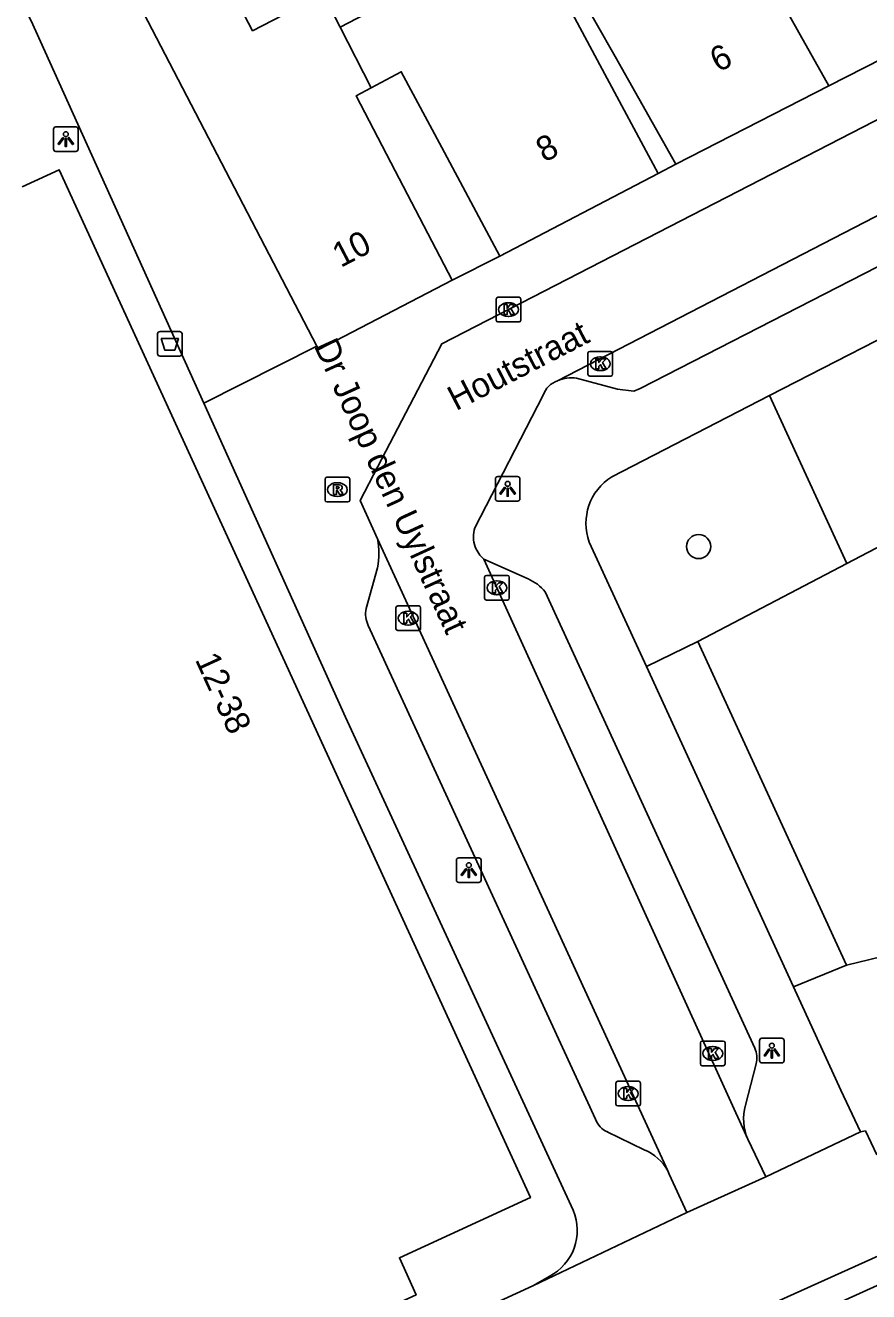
# Model space of a CAD drawing. Extents: x 160379 to 161131, y 383940 to 384849.
# Drawn here: x 161053.4 to 161087.6, y 384033.4 to 384084.7 of the extents above; entities that cross this region are included whole.
import ezdxf

# ---------------------------------------------------------------- set-up
doc = ezdxf.new("R2010")
doc.units = 0
for name, color, linetype in [('IMGEO_Afvalbak', 7, 'Continuous'), ('IMGEO_Boom', 7, 'Continuous'), ('IMGEO_Groenvoorziening', 7, 'Continuous'), ('IMGEO_Kolk', 7, 'Continuous'), ('IMGEO_Lichtpunt', 7, 'Continuous'), ('IMGEO_Openbare_ruimte_label', 7, 'Continuous'), ('IMGEO_Pand', 7, 'Continuous'), ('IMGEO_Pand_nummerreeks', 7, 'Continuous'), ('IMGEO_Rijbaan_lokaal_open', 7, 'Continuous'), ('IMGEO_Rioolput', 7, 'Continuous'), ('IMGEO_Voetpad_open', 7, 'Continuous')]:
    doc.layers.add(name, color=color, linetype=linetype)

msp = doc.modelspace()

# ---------------------------------------------------------------- linework, layer by layer
at = {"layer": 'IMGEO_Afvalbak'}
for p, q in [((161058.751, 384071.379), (161058.751, 384072.179)), ((161058.751, 384072.179), (161058.751, 384071.379)), ((161058.851, 384072.279), (161059.641, 384072.279)), ((161059.641, 384072.279), (161058.851, 384072.279)), ((161059.741, 384072.179), (161059.741, 384071.379)), ((161059.741, 384071.379), (161059.741, 384072.179)), ((161059.641, 384071.279), (161058.851, 384071.279)), ((161058.851, 384071.279), (161059.641, 384071.279))]:
    msp.add_line(p, q, dxfattribs=at)
msp.add_lwpolyline([(161058.894, 384071.993), (161059.598, 384071.993), (161059.449, 384071.523), (161059.043, 384071.523), (161058.894, 384071.993)], dxfattribs=at)
for centre, start, end in [((161058.851, 384072.179), 90, 180), ((161058.851, 384072.179), 90, 180), ((161059.641, 384072.179), 0, 90), ((161059.641, 384072.179), 360, 90), ((161058.851, 384071.379), 180, 270), ((161058.851, 384071.379), 180, 270), ((161059.641, 384071.379), 270, 0), ((161059.641, 384071.379), 270, 0)]:
    msp.add_arc(centre, 0.1, start, end, dxfattribs=at)
at = {"layer": 'IMGEO_Boom'}
msp.add_circle((161080.669, 384063.565), 0.489, dxfattribs=at)
at = {"layer": 'IMGEO_Groenvoorziening'}
for points in [[(161086.676, 384062.875), (161083.535, 384069.679)], [(161088.407, 384063.779), (161091.196, 384058.406), (161089.991, 384047.409), (161086.653, 384046.606)], [(161088.407, 384063.779), (161086.676, 384062.875)], [(161080.631, 384059.718), (161086.676, 384062.875)], [(161080.631, 384059.718), (161078.552, 384058.702)], [(161086.653, 384046.606), (161080.631, 384059.718)], [(161086.653, 384046.606), (161084.505, 384045.725)]]:
    msp.add_lwpolyline(points, dxfattribs=at)
at = {"layer": 'IMGEO_Kolk'}
for p, q in [((161072.466, 384072.74), (161072.466, 384073.592)), ((161072.541, 384073.666), (161073.393, 384073.666)), ((161072.954, 384073.446), (161072.979, 384073.446)), ((161073.467, 384073.592), (161073.467, 384072.74)), ((161073.393, 384072.666), (161072.541, 384072.666)), ((161072.977, 384072.886), (161072.952, 384072.886)), ((161076.183, 384070.546), (161076.183, 384071.398)), ((161076.258, 384071.472), (161077.11, 384071.472)), ((161076.671, 384071.252), (161076.696, 384071.252)), ((161077.184, 384071.398), (161077.184, 384070.546)), ((161076.694, 384070.692), (161076.669, 384070.692)), ((161077.11, 384070.472), (161076.258, 384070.472)), ((161072.073, 384062.395), (161072.925, 384062.395)), ((161071.998, 384061.469), (161071.998, 384062.321)), ((161072.486, 384062.175), (161072.511, 384062.175)), ((161072.999, 384062.321), (161072.999, 384061.469)), ((161072.925, 384061.395), (161072.073, 384061.395)), ((161072.509, 384061.615), (161072.484, 384061.615)), ((161068.403, 384060.236), (161068.403, 384061.088)), ((161068.478, 384061.162), (161069.33, 384061.162)), ((161068.891, 384060.942), (161068.916, 384060.942)), ((161069.404, 384061.088), (161069.404, 384060.236)), ((161068.914, 384060.382), (161068.889, 384060.382)), ((161069.33, 384060.162), (161068.478, 384060.162)), ((161080.741, 384042.6), (161080.741, 384043.452)), ((161080.816, 384043.526), (161081.668, 384043.526)), ((161081.742, 384043.452), (161081.742, 384042.6)), ((161081.229, 384043.306), (161081.254, 384043.306)), ((161081.668, 384042.526), (161080.816, 384042.526)), ((161081.252, 384042.746), (161081.227, 384042.746)), ((161077.389, 384041.901), (161078.241, 384041.901)), ((161077.314, 384040.975), (161077.314, 384041.827)), ((161077.802, 384041.681), (161077.827, 384041.681)), ((161078.315, 384041.827), (161078.315, 384040.975)), ((161078.241, 384040.901), (161077.389, 384040.901)), ((161077.825, 384041.121), (161077.8, 384041.121))]:
    msp.add_line(p, q, dxfattribs=at)
for points in [[(161072.466, 384072.74), (161072.466, 384073.592)], [(161072.541, 384073.666), (161073.393, 384073.666)], [(161072.787, 384073.366), (161072.91, 384073.366), (161072.91, 384073.215), (161073.04, 384073.366), (161073.204, 384073.366), (161073.058, 384073.215), (161073.211, 384072.966), (161073.059, 384072.966), (161072.974, 384073.13), (161072.91, 384073.063), (161072.91, 384072.966), (161072.787, 384072.966), (161072.787, 384073.366)], [(161073.467, 384073.592), (161073.467, 384072.74)], [(161073.393, 384072.666), (161072.541, 384072.666)], [(161076.183, 384070.546), (161076.183, 384071.398)], [(161076.258, 384071.472), (161077.11, 384071.472)], [(161076.504, 384071.172), (161076.627, 384071.172), (161076.627, 384071.021), (161076.757, 384071.172), (161076.921, 384071.172), (161076.775, 384071.021), (161076.928, 384070.772), (161076.776, 384070.772), (161076.691, 384070.936), (161076.627, 384070.869), (161076.627, 384070.772), (161076.504, 384070.772), (161076.504, 384071.172)], [(161077.184, 384071.398), (161077.184, 384070.546)], [(161077.11, 384070.472), (161076.258, 384070.472)], [(161072.073, 384062.395), (161072.925, 384062.395)], [(161071.998, 384061.469), (161071.998, 384062.321)], [(161072.319, 384062.095), (161072.442, 384062.095), (161072.442, 384061.944), (161072.572, 384062.095), (161072.736, 384062.095), (161072.59, 384061.944), (161072.743, 384061.695), (161072.591, 384061.695), (161072.506, 384061.859), (161072.442, 384061.792), (161072.442, 384061.695), (161072.319, 384061.695), (161072.319, 384062.095)], [(161072.999, 384062.321), (161072.999, 384061.469)], [(161072.925, 384061.395), (161072.073, 384061.395)], [(161068.403, 384060.236), (161068.403, 384061.088)], [(161068.478, 384061.162), (161069.33, 384061.162)], [(161068.724, 384060.862), (161068.847, 384060.862), (161068.847, 384060.711), (161068.977, 384060.862), (161069.141, 384060.862), (161068.995, 384060.711), (161069.148, 384060.462), (161068.996, 384060.462), (161068.911, 384060.626), (161068.847, 384060.559), (161068.847, 384060.462), (161068.724, 384060.462), (161068.724, 384060.862)], [(161069.404, 384061.088), (161069.404, 384060.236)], [(161069.33, 384060.162), (161068.478, 384060.162)], [(161080.741, 384042.6), (161080.741, 384043.452)], [(161080.816, 384043.526), (161081.668, 384043.526)], [(161081.742, 384043.452), (161081.742, 384042.6)], [(161081.062, 384043.226), (161081.185, 384043.226), (161081.185, 384043.075), (161081.315, 384043.226), (161081.479, 384043.226), (161081.333, 384043.075), (161081.486, 384042.826), (161081.334, 384042.826), (161081.249, 384042.99), (161081.185, 384042.923), (161081.185, 384042.826), (161081.062, 384042.826), (161081.062, 384043.226)], [(161081.668, 384042.526), (161080.816, 384042.526)], [(161077.389, 384041.901), (161078.241, 384041.901)], [(161077.314, 384040.975), (161077.314, 384041.827)], [(161077.635, 384041.601), (161077.758, 384041.601), (161077.758, 384041.45), (161077.888, 384041.601), (161078.052, 384041.601), (161077.906, 384041.45), (161078.059, 384041.201), (161077.907, 384041.201), (161077.822, 384041.365), (161077.758, 384041.298), (161077.758, 384041.201), (161077.635, 384041.201), (161077.635, 384041.601)], [(161078.315, 384041.827), (161078.315, 384040.975)], [(161078.241, 384040.901), (161077.389, 384040.901)]]:
    msp.add_lwpolyline(points, dxfattribs=at)
for centre, start, end in [((161072.543, 384073.59), 91.552, 178.448), ((161072.543, 384073.59), 91.552, 178.448), ((161073.391, 384073.59), 1.552, 88.448), ((161073.391, 384073.59), 1.552, 88.448), ((161072.543, 384072.742), 181.552, 268.448), ((161072.543, 384072.742), 181.552, 268.448), ((161073.391, 384072.742), 271.552, 358.448), ((161073.391, 384072.742), 271.552, 358.448), ((161076.26, 384071.396), 91.552, 178.448), ((161076.26, 384071.396), 91.552, 178.448), ((161077.108, 384071.396), 1.552, 88.448), ((161077.108, 384071.396), 1.552, 88.448), ((161076.26, 384070.548), 181.552, 268.448), ((161076.26, 384070.548), 181.552, 268.448), ((161077.108, 384070.548), 271.552, 358.448), ((161077.108, 384070.548), 271.552, 358.448), ((161072.075, 384062.319), 91.552, 178.448), ((161072.075, 384062.319), 91.552, 178.448), ((161072.923, 384062.319), 1.552, 88.448), ((161072.923, 384062.319), 1.552, 88.448), ((161072.075, 384061.471), 181.552, 268.448), ((161072.075, 384061.471), 181.552, 268.448), ((161072.923, 384061.471), 271.552, 358.448), ((161072.923, 384061.471), 271.552, 358.448), ((161068.48, 384061.086), 91.552, 178.448), ((161068.48, 384061.086), 91.552, 178.448), ((161069.328, 384061.086), 1.552, 88.448), ((161069.328, 384061.086), 1.552, 88.448), ((161068.48, 384060.238), 181.552, 268.448), ((161068.48, 384060.238), 181.552, 268.448), ((161069.328, 384060.238), 271.552, 358.448), ((161069.328, 384060.238), 271.552, 358.448), ((161080.818, 384043.45), 91.552, 178.448), ((161080.818, 384043.45), 91.552, 178.448), ((161081.666, 384043.45), 1.552, 88.448), ((161081.666, 384043.45), 1.552, 88.448), ((161080.818, 384042.602), 181.552, 268.448), ((161080.818, 384042.602), 181.552, 268.448), ((161081.666, 384042.602), 271.552, 358.448), ((161081.666, 384042.602), 271.552, 358.448), ((161077.391, 384041.825), 91.552, 178.448), ((161077.391, 384041.825), 91.552, 178.448), ((161078.239, 384041.825), 1.552, 88.448), ((161078.239, 384041.825), 1.552, 88.448), ((161077.391, 384040.977), 181.552, 268.448), ((161077.391, 384040.977), 181.552, 268.448), ((161078.239, 384040.977), 271.552, 358.448), ((161078.239, 384040.977), 271.552, 358.448)]:
    msp.add_arc(centre, 0.0765, start, end, dxfattribs=at)
for centre, major_axis, ratio, start_param, end_param in [((161072.953, 384073.166), (-0.387, 0.002), 0.722429, 4.712389, 7.853982), ((161072.978, 384073.166), (-0.39, 0.002), 0.717154, 1.570796, 4.712389), ((161076.67, 384070.972), (-0.387, 0.002), 0.722429, 4.712389, 7.853982), ((161076.695, 384070.972), (-0.39, 0.002), 0.717154, 1.570796, 4.712389), ((161072.485, 384061.895), (-0.387, 0.002), 0.722429, 4.712389, 7.853982), ((161072.51, 384061.895), (-0.39, 0.002), 0.717154, 1.570796, 4.712389), ((161068.89, 384060.662), (-0.387, 0.002), 0.722429, 4.712389, 7.853982), ((161068.915, 384060.662), (-0.39, 0.002), 0.717154, 1.570796, 4.712389), ((161081.228, 384043.026), (-0.387, 0.002), 0.722429, 4.712389, 7.853982), ((161081.253, 384043.026), (-0.39, 0.002), 0.717154, 1.570796, 4.712389), ((161077.801, 384041.401), (-0.387, 0.002), 0.722429, 4.712389, 7.853982), ((161077.826, 384041.401), (-0.39, 0.002), 0.717154, 1.570796, 4.712389)]:
    msp.add_ellipse(centre, major_axis=major_axis, ratio=ratio, start_param=start_param, end_param=end_param, dxfattribs=at)
at = {"layer": 'IMGEO_Lichtpunt'}
for p, q in [((161054.535, 384080.477), (161054.535, 384079.67)), ((161054.535, 384080.477), (161054.535, 384079.67)), ((161055.437, 384080.572), (161054.629, 384080.572)), ((161055.437, 384080.572), (161054.629, 384080.572)), ((161055.531, 384079.67), (161055.531, 384080.477)), ((161055.531, 384079.67), (161055.531, 384080.477)), ((161054.629, 384079.576), (161055.437, 384079.576)), ((161054.629, 384079.576), (161055.437, 384079.576)), ((161072.434, 384066.308), (161072.434, 384065.501)), ((161072.434, 384066.308), (161072.434, 384065.501)), ((161073.336, 384066.403), (161072.528, 384066.403)), ((161073.336, 384066.403), (161072.528, 384066.403)), ((161073.43, 384065.501), (161073.43, 384066.308)), ((161073.43, 384065.501), (161073.43, 384066.308)), ((161072.528, 384065.407), (161073.336, 384065.407)), ((161072.528, 384065.407), (161073.336, 384065.407)), ((161070.859, 384050.857), (161070.859, 384050.05)), ((161070.859, 384050.857), (161070.859, 384050.05)), ((161071.761, 384050.952), (161070.953, 384050.952)), ((161071.761, 384050.952), (161070.953, 384050.952)), ((161071.855, 384050.05), (161071.855, 384050.857)), ((161071.855, 384050.05), (161071.855, 384050.857)), ((161070.953, 384049.956), (161071.761, 384049.956)), ((161070.953, 384049.956), (161071.761, 384049.956)), ((161083.135, 384043.546), (161083.135, 384042.739)), ((161083.135, 384043.546), (161083.135, 384042.739)), ((161084.037, 384043.641), (161083.229, 384043.641)), ((161084.037, 384043.641), (161083.229, 384043.641)), ((161084.131, 384042.739), (161084.131, 384043.546)), ((161084.131, 384042.739), (161084.131, 384043.546)), ((161083.229, 384042.645), (161084.037, 384042.645)), ((161083.229, 384042.645), (161084.037, 384042.645))]:
    msp.add_line(p, q, dxfattribs=at)
for points in [[(161054.909, 384080.141), (161054.948, 384080.113), (161054.76, 384079.851), (161054.722, 384079.878), (161054.909, 384080.141)], [(161055.011, 384080.093), (161055.058, 384080.093), (161055.058, 384079.771), (161055.011, 384079.771), (161055.011, 384080.093)], [(161055.121, 384080.113), (161055.159, 384080.14), (161055.346, 384079.878), (161055.307, 384079.85), (161055.121, 384080.113)], [(161072.808, 384065.972), (161072.847, 384065.944), (161072.659, 384065.682), (161072.621, 384065.709), (161072.808, 384065.972)], [(161072.91, 384065.924), (161072.957, 384065.924), (161072.957, 384065.602), (161072.91, 384065.602), (161072.91, 384065.924)], [(161073.02, 384065.944), (161073.058, 384065.971), (161073.245, 384065.709), (161073.206, 384065.681), (161073.02, 384065.944)], [(161071.233, 384050.521), (161071.272, 384050.493), (161071.084, 384050.231), (161071.046, 384050.258), (161071.233, 384050.521)], [(161071.335, 384050.473), (161071.382, 384050.473), (161071.382, 384050.151), (161071.335, 384050.151), (161071.335, 384050.473)], [(161071.445, 384050.493), (161071.483, 384050.52), (161071.67, 384050.258), (161071.631, 384050.23), (161071.445, 384050.493)], [(161083.509, 384043.21), (161083.548, 384043.182), (161083.36, 384042.92), (161083.322, 384042.947), (161083.509, 384043.21)], [(161083.611, 384043.162), (161083.658, 384043.162), (161083.658, 384042.84), (161083.611, 384042.84), (161083.611, 384043.162)], [(161083.721, 384043.182), (161083.759, 384043.209), (161083.946, 384042.947), (161083.907, 384042.919), (161083.721, 384043.182)]]:
    msp.add_lwpolyline(points, dxfattribs=at)
for centre in [(161055.034, 384080.275), (161072.933, 384066.106), (161071.358, 384050.655), (161083.634, 384043.344)]:
    msp.add_circle(centre, 0.0994, dxfattribs=at)
for centre, start, end in [((161054.629, 384080.477), 90, 180), ((161054.629, 384080.477), 90, 180), ((161055.437, 384080.477), 0, 90), ((161055.437, 384080.477), 0, 90), ((161054.629, 384079.67), 180, 270), ((161054.629, 384079.67), 180, 270), ((161055.437, 384079.67), 270, 0), ((161055.437, 384079.67), 270, 360), ((161072.528, 384066.308), 90, 180), ((161072.528, 384066.308), 90, 180), ((161073.336, 384066.308), 0, 90), ((161073.336, 384066.308), 0, 90), ((161072.528, 384065.501), 180, 270), ((161072.528, 384065.501), 180, 270), ((161073.336, 384065.501), 270, 0), ((161073.336, 384065.501), 270, 360), ((161070.953, 384050.857), 90, 180), ((161070.953, 384050.857), 90, 180), ((161071.761, 384050.857), 0, 90), ((161071.761, 384050.857), 0, 90), ((161070.953, 384050.05), 180, 270), ((161070.953, 384050.05), 180, 270), ((161071.761, 384050.05), 270, 0), ((161071.761, 384050.05), 270, 360), ((161083.229, 384043.546), 90, 180), ((161083.229, 384043.546), 90, 180), ((161084.037, 384043.546), 0, 90), ((161084.037, 384043.546), 0, 90), ((161083.229, 384042.739), 180, 270), ((161083.229, 384042.739), 180, 270), ((161084.037, 384042.739), 270, 0), ((161084.037, 384042.739), 270, 360)]:
    msp.add_arc(centre, 0.0946, start, end, dxfattribs=at)
at = {"layer": 'IMGEO_Pand'}
for points in [[(161066.149, 384084.612), (161069.527, 384086.376), (161068.833, 384087.705), (161073.012, 384089.93), (161076.673, 384083.086), (161079.031, 384078.677)], [(161079.75, 384079.061), (161077.291, 384083.415), (161075.753, 384086.139), (161081.968, 384089.312)], [(161081.968, 384089.312), (161085.949, 384082.226)], [(161057.479, 384086.551), (161057.345, 384086.808), (161060.522, 384088.46), (161062.6, 384084.464), (161065.468, 384085.956), (161066.149, 384084.612)], [(161065.206, 384071.687), (161057.479, 384086.551)], [(161067.398, 384082.148), (161066.149, 384084.612)], [(161091.01, 384084.811), (161085.949, 384082.226)], [(161067.398, 384082.148), (161068.622, 384082.803), (161070.261, 384079.74), (161072.621, 384075.331)], [(161070.685, 384074.358), (161068.378, 384078.795), (161066.8, 384081.829), (161067.398, 384082.148)], [(161085.949, 384082.226), (161079.75, 384079.061)], [(161053.259, 384078.139), (161054.768, 384078.831), (161073.855, 384037.184), (161068.547, 384034.745), (161069.225, 384033.241), (161046.86, 384023.007)], [(161079.031, 384078.677), (161072.621, 384075.331)], [(161070.685, 384074.358), (161065.279, 384071.547), (161065.206, 384071.687)]]:
    msp.add_lwpolyline(points, dxfattribs=at)
at = {"layer": 'IMGEO_Rijbaan_lokaal_open'}
for points in [[(161089.631, 384081.743), (161070.272, 384071.779), (161067.669, 384066.806), (161066.952, 384065.437), (161067.66, 384063.879)], [(161074.953, 384070.278), (161090.282, 384078.192)], [(161071.604, 384064.323), (161074.377, 384069.694)], [(161067.66, 384063.879), (161079.417, 384038.264)], [(161071.973, 384063.052), (161082.664, 384039.549)], [(161083.394, 384038.028), (161082.664, 384039.549)], [(161079.417, 384038.264), (161079.479, 384038.137), (161080.188, 384036.578)], [(161083.394, 384038.028), (161080.188, 384036.578)], [(161088.837, 384034.033), (161088.05, 384033.688), (161078.568, 384029.392)]]:
    msp.add_lwpolyline(points, dxfattribs=at)
for centre, radius, start, end in [((161075.221, 384069.437), 0.882, 107.6948, 163.0954), ((161072.722, 384063.961), 1.175, 162.0492, 200.0477), ((161072.727, 384063.959), 1.18, 199.8633, 230.2422)]:
    msp.add_arc(centre, radius, start, end, dxfattribs=at)
at = {"layer": 'IMGEO_Rioolput'}
for p, q in [((161065.535, 384065.445), (161065.535, 384066.297)), ((161065.61, 384066.371), (161066.462, 384066.371)), ((161066.023, 384066.151), (161066.048, 384066.151)), ((161066.536, 384066.297), (161066.536, 384065.445)), ((161066.046, 384065.591), (161066.021, 384065.591)), ((161066.462, 384065.371), (161065.61, 384065.371))]:
    msp.add_line(p, q, dxfattribs=at)
for points in [[(161065.535, 384065.445), (161065.535, 384066.297)], [(161065.61, 384066.371), (161066.462, 384066.371)], [(161066.124, 384066.069), (161065.872, 384066.071), (161065.872, 384065.671)], [(161066.05, 384065.99), (161065.996, 384065.99), (161065.996, 384065.909)], [(161066.536, 384066.297), (161066.536, 384065.445)], [(161065.872, 384065.671), (161065.996, 384065.671), (161065.996, 384065.833), (161066.007, 384065.833)], [(161065.996, 384065.909), (161066.048, 384065.909)], [(161066.054, 384065.804), (161066.125, 384065.671), (161066.265, 384065.671), (161066.2, 384065.797)], [(161066.462, 384065.371), (161065.61, 384065.371)]]:
    msp.add_lwpolyline(points, dxfattribs=at)
for centre, radius, start, end in [((161065.612, 384066.295), 0.0765, 91.552, 178.448), ((161065.612, 384066.295), 0.0765, 91.552, 178.448), ((161066.056, 384065.894), 0.0964, 77.0061, 93.1865), ((161066.07, 384065.951), 0.0378, 276.6634, 79.6772), ((161066.123, 384065.959), 0.109, 350.3612, 89.416), ((161066.46, 384066.295), 0.0765, 1.552, 88.448), ((161066.46, 384066.295), 0.0765, 1.552, 88.448), ((161066.006, 384065.78), 0.0533, 26.0293, 88.6989), ((161066.032, 384066.098), 0.19, 274.7715, 282.9687), ((161066.121, 384065.959), 0.112, 277.5842, 350.9817), ((161066.105, 384065.744), 0.108, 29.5134, 73.7905), ((161065.612, 384065.447), 0.0765, 181.552, 268.448), ((161065.612, 384065.447), 0.0765, 181.552, 268.448), ((161066.46, 384065.447), 0.0765, 271.552, 358.448), ((161066.46, 384065.447), 0.0765, 271.552, 358.448)]:
    msp.add_arc(centre, radius, start, end, dxfattribs=at)
for centre, major_axis, ratio, start_param, end_param in [((161066.022, 384065.871), (-0.387, 0.002), 0.722429, 4.712389, 7.853982), ((161066.047, 384065.871), (-0.39, 0.002), 0.717154, 1.570796, 4.712389)]:
    msp.add_ellipse(centre, major_axis=major_axis, ratio=ratio, start_param=start_param, end_param=end_param, dxfattribs=at)
at = {"layer": 'IMGEO_Voetpad_open'}
for points in [[(161060.623, 384069.375), (161053.635, 384084.865), (161050.608, 384090.89), (161045.881, 384100.391), (161043.612, 384104.8), (161038.91, 384114.001)], [(161079.031, 384078.677), (161079.75, 384079.061)], [(161091.099, 384076.532), (161078.301, 384069.964), (161078.04, 384069.864), (161077.378, 384069.94), (161075.721, 384070.382)], [(161072.621, 384075.331), (161070.685, 384074.358)], [(161083.535, 384069.679), (161090.546, 384073.284)], [(161060.623, 384069.375), (161065.206, 384071.687)], [(161083.535, 384069.679), (161077.146, 384066.394)], [(161075.586, 384036.675), (161066.362, 384056.655), (161060.623, 384069.375)], [(161076.239, 384063.745), (161078.552, 384058.702)], [(161073.762, 384062.254), (161071.973, 384063.052)], [(161067.199, 384061.049), (161067.665, 384062.701)], [(161082.949, 384043.242), (161074.45, 384061.728)], [(161076.493, 384040.36), (161067.285, 384060.365)], [(161078.552, 384058.702), (161084.505, 384045.725)], [(161084.505, 384045.725), (161086.424, 384041.542), (161087.222, 384039.848)], [(161082.565, 384040.924), (161082.996, 384042.6)], [(161078.468, 384039.116), (161076.97, 384039.846)], [(161087.222, 384039.848), (161083.394, 384038.028)], [(161087.891, 384038.916), (161087.425, 384039.885), (161087.222, 384039.848)], [(161080.188, 384036.578), (161073.95, 384033.616)], [(161078.568, 384029.392), (161078.101, 384030.377), (161088.373, 384035.017), (161088.837, 384034.033)], [(161073.95, 384033.616), (161074.612, 384033.993)], [(161073.95, 384033.616), (161047.562, 384021.484), (161045.662, 384020.629)]]:
    msp.add_lwpolyline(points, dxfattribs=at)
for centre, radius, start, end in [((161075.494, 384069.171), 1.232, 79.3837, 116.0401), ((161078.336, 384064.507), 2.231, 122.2302, 199.9681), ((161064.565, 384063.277), 3.153, 349.4775, 11.0089), ((161073.09, 384060.662), 1.727, 38.0838, 67.1179), ((161068.24, 384060.832), 1.063, 168.2483, 206.0842), ((161082.054, 384042.854), 0.975, 344.915, 23.4591), ((161084.55, 384040.376), 2.059, 164.5593, 203.6771), ((161077.302, 384040.632), 0.853, 198.5969, 247.1267), ((161077.778, 384037.393), 1.857, 27.995, 68.1709), ((161073.657, 384035.858), 2.095, 297.1176, 22.9642)]:
    msp.add_arc(centre, radius, start, end, dxfattribs=at)

# ---------------------------------------------------------------- texts
at = {"layer": 'IMGEO_Openbare_ruimte_label'}
for s, rotation, p in [('Houtstraat', 27.3078, (161070.838, 384069.048)), ('Dr Joop den Uylstraat', 294.6431, (161065.071, 384071.7))]:
    msp.add_text(s, height=1, rotation=rotation, dxfattribs=at).set_placement(p)
at = {"layer": 'IMGEO_Pand_nummerreeks'}
for s, rotation, p in [('6', 27.0515, (161081.458, 384082.762)), ('8', 27.565, (161074.42, 384079.113)), ('10', 27.4733, (161066.169, 384074.85)), ('12-38', 294.6198, (161060.254, 384058.988))]:
    msp.add_text(s, height=1, rotation=rotation, dxfattribs=at).set_placement(p)

doc.saveas('drawing.dxf')
